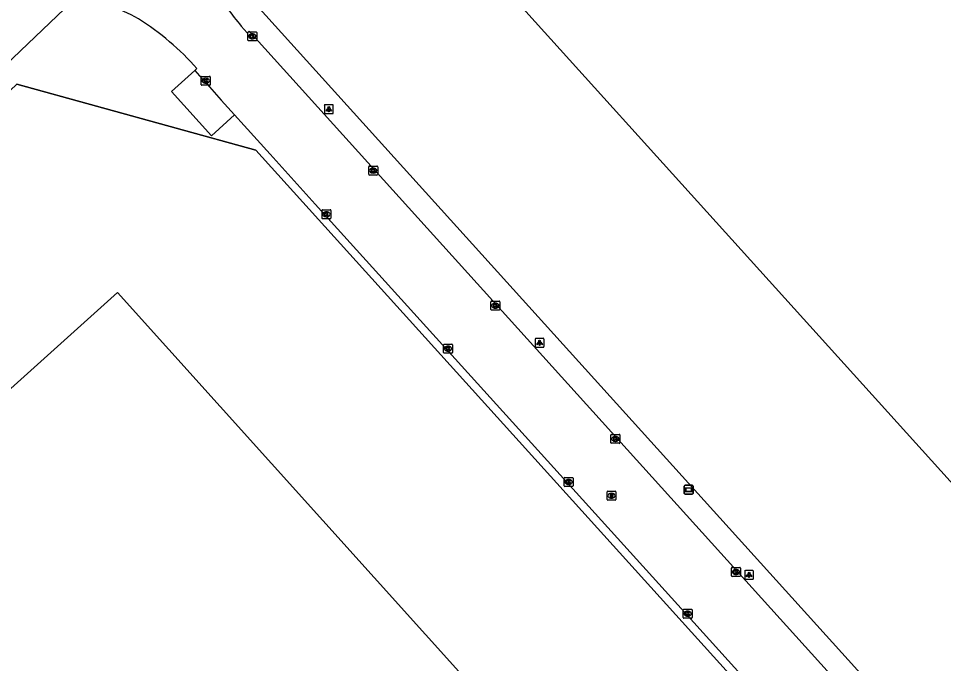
# Model space of a CAD drawing. Extents: x 156141 to 158132, y 385651 to 388399.
# Drawn here: x 156622.8 to 156726.2, y 387874.7 to 387946.8 of the extents above; entities that cross this region are included whole.
import ezdxf

# ---------------------------------------------------------------- set-up
doc = ezdxf.new("R2010")
doc.units = 0
for name, color, linetype in [('IMGEO_Fietspad_gesloten', 7, 'Continuous'), ('IMGEO_Groenvoorziening', 7, 'Continuous'), ('IMGEO_Hek', 7, 'Continuous'), ('IMGEO_Kolk', 7, 'Continuous'), ('IMGEO_Lichtpunt', 7, 'Continuous'), ('IMGEO_Pand', 7, 'Continuous'), ('IMGEO_Rijbaan_lokaal_gesloten', 7, 'Continuous'), ('IMGEO_Rijbaan_lokaal_open', 7, 'Continuous'), ('IMGEO_Rioolput', 7, 'Continuous'), ('IMGEO_Verklikker', 7, 'Continuous')]:
    doc.layers.add(name, color=color, linetype=linetype)

msp = doc.modelspace()

# ---------------------------------------------------------------- linework, layer by layer
at = {"layer": 'IMGEO_Fietspad_gesloten'}
msp.add_lwpolyline([(156628.79, 387948.73), (156628.75, 387948.69), (156617.18, 387937.68), (156570.53, 387893.25), (156498.61, 387825.16)], dxfattribs=at)
at = {"layer": 'IMGEO_Groenvoorziening'}
for points in [[(156824.99, 387754.11), (156778.89, 387805.09), (156645.17, 387952.98), (156722.7, 388026.43)], [(156498.26, 387797.3), (156496.43, 387799.76), (156494.89, 387802.35), (156493.58, 387805.06), (156492.83, 387807.99), (156492.71, 387811.02), (156493.24, 387813.99), (156494.32, 387816.81), (156496.09, 387819.26), (156498.14, 387821.48), (156500.32, 387823.54), (156622.58, 387939.49), (156649.33, 387932.1), (156782.83, 387784.44), (156820.8, 387742.43), (156821.88, 387739.62), (156865.49, 387691.34), (156868.19, 387690), (156873.6, 387683.82)]]:
    msp.add_lwpolyline(points, dxfattribs=at)
at = {"layer": 'IMGEO_Hek'}
for points in [[(156824.99, 387754.11), (156778.89, 387805.09), (156645.17, 387952.98), (156722.7, 388026.43)], [(156649.33, 387932.1), (156622.58, 387939.49)], [(156649.33, 387932.1), (156782.83, 387784.44), (156820.8, 387742.43)]]:
    msp.add_lwpolyline(points, dxfattribs=at)
at = {"layer": 'IMGEO_Kolk'}
for p, q in [((156648.42, 387944.4), (156648.42, 387945.25)), ((156648.5, 387945.33), (156649.35, 387945.33)), ((156648.91, 387945.11), (156648.93, 387945.11)), ((156648.93, 387944.55), (156648.91, 387944.55)), ((156649.42, 387945.25), (156649.42, 387944.4)), ((156649.35, 387944.33), (156648.5, 387944.33)), ((156643.3, 387940.35), (156644.15, 387940.35)), ((156643.22, 387939.42), (156643.22, 387940.28)), ((156644.15, 387939.35), (156643.3, 387939.35)), ((156643.71, 387940.13), (156643.74, 387940.13)), ((156643.73, 387939.57), (156643.71, 387939.57)), ((156644.23, 387940.28), (156644.23, 387939.42)), ((156661.94, 387929.4), (156661.94, 387930.25)), ((156662.01, 387930.33), (156662.86, 387930.33)), ((156662.42, 387930.1), (156662.45, 387930.1)), ((156662.94, 387930.25), (156662.94, 387929.4)), ((156662.86, 387929.32), (156662.01, 387929.32)), ((156662.45, 387929.55), (156662.42, 387929.55)), ((156656.72, 387924.52), (156656.72, 387925.37)), ((156656.79, 387925.44), (156657.64, 387925.44)), ((156657.2, 387925.22), (156657.23, 387925.22)), ((156657.72, 387925.37), (156657.72, 387924.52)), ((156657.64, 387924.44), (156656.79, 387924.44)), ((156657.23, 387924.66), (156657.2, 387924.66)), ((156675.6, 387914.31), (156675.6, 387915.16)), ((156675.67, 387915.23), (156676.52, 387915.23)), ((156676.08, 387915.01), (156676.11, 387915.01)), ((156676.6, 387915.16), (156676.6, 387914.31)), ((156676.52, 387914.23), (156675.67, 387914.23)), ((156676.11, 387914.45), (156676.08, 387914.45)), ((156670.39, 387910.42), (156671.24, 387910.42)), ((156670.31, 387909.49), (156670.31, 387910.34)), ((156671.24, 387909.42), (156670.39, 387909.42)), ((156670.8, 387910.2), (156670.83, 387910.2)), ((156670.82, 387909.64), (156670.8, 387909.64)), ((156671.31, 387910.34), (156671.31, 387909.49)), ((156689.02, 387899.41), (156689.02, 387900.27)), ((156689.1, 387900.34), (156689.95, 387900.34)), ((156689.51, 387900.12), (156689.53, 387900.12)), ((156690.02, 387900.27), (156690.02, 387899.41)), ((156689.95, 387899.34), (156689.1, 387899.34)), ((156689.53, 387899.56), (156689.51, 387899.56)), ((156683.78, 387894.59), (156683.78, 387895.44)), ((156683.86, 387895.52), (156684.71, 387895.52)), ((156684.27, 387895.29), (156684.29, 387895.29)), ((156684.78, 387895.44), (156684.78, 387894.59)), ((156684.71, 387894.51), (156683.86, 387894.51)), ((156684.29, 387894.74), (156684.27, 387894.74)), ((156702.49, 387884.53), (156702.49, 387885.39)), ((156702.56, 387885.46), (156703.42, 387885.46)), ((156702.98, 387885.24), (156703, 387885.24)), ((156703, 387884.68), (156702.98, 387884.68)), ((156703.49, 387885.39), (156703.49, 387884.53)), ((156703.42, 387884.46), (156702.56, 387884.46)), ((156697.09, 387879.87), (156697.09, 387880.72)), ((156697.17, 387880.8), (156698.02, 387880.8)), ((156697.58, 387880.58), (156697.61, 387880.58)), ((156698.09, 387880.72), (156698.09, 387879.87)), ((156698.02, 387879.8), (156697.17, 387879.8)), ((156697.6, 387880.02), (156697.58, 387880.02))]:
    msp.add_line(p, q, dxfattribs=at)
for points in [[(156648.42, 387944.4), (156648.42, 387945.25)], [(156648.5, 387945.33), (156649.35, 387945.33)], [(156648.74, 387945.03), (156648.87, 387945.03), (156648.87, 387944.88), (156648.99, 387945.03), (156649.16, 387945.03), (156649.01, 387944.88), (156649.17, 387944.63), (156649.01, 387944.63), (156648.93, 387944.79), (156648.87, 387944.73), (156648.87, 387944.63), (156648.74, 387944.63), (156648.74, 387945.03)], [(156649.42, 387945.25), (156649.42, 387944.4)], [(156649.35, 387944.33), (156648.5, 387944.33)], [(156643.3, 387940.35), (156644.15, 387940.35)], [(156643.22, 387939.42), (156643.22, 387940.28)], [(156644.15, 387939.35), (156643.3, 387939.35)], [(156643.54, 387940.05), (156643.67, 387940.05), (156643.67, 387939.9), (156643.8, 387940.05), (156643.96, 387940.05), (156643.82, 387939.9), (156643.97, 387939.65), (156643.82, 387939.65), (156643.73, 387939.82), (156643.67, 387939.75), (156643.67, 387939.65), (156643.54, 387939.65), (156643.54, 387940.05)], [(156644.23, 387940.28), (156644.23, 387939.42)], [(156661.94, 387929.4), (156661.94, 387930.25)], [(156662.01, 387930.33), (156662.86, 387930.33)], [(156662.26, 387930.02), (156662.38, 387930.02), (156662.38, 387929.87), (156662.51, 387930.02), (156662.67, 387930.02), (156662.53, 387929.87), (156662.68, 387929.62), (156662.53, 387929.62), (156662.44, 387929.79), (156662.38, 387929.72), (156662.38, 387929.62), (156662.26, 387929.62), (156662.26, 387930.02)], [(156662.94, 387930.25), (156662.94, 387929.4)], [(156662.86, 387929.32), (156662.01, 387929.32)], [(156656.72, 387924.52), (156656.72, 387925.37)], [(156656.79, 387925.44), (156657.64, 387925.44)], [(156657.04, 387925.14), (156657.16, 387925.14), (156657.16, 387924.99), (156657.29, 387925.14), (156657.45, 387925.14), (156657.31, 387924.99), (156657.46, 387924.74), (156657.31, 387924.74), (156657.22, 387924.91), (156657.16, 387924.84), (156657.16, 387924.74), (156657.04, 387924.74), (156657.04, 387925.14)], [(156657.72, 387925.37), (156657.72, 387924.52)], [(156657.64, 387924.44), (156656.79, 387924.44)], [(156675.6, 387914.31), (156675.6, 387915.16)], [(156675.67, 387915.23), (156676.52, 387915.23)], [(156675.92, 387914.93), (156676.04, 387914.93), (156676.04, 387914.78), (156676.17, 387914.93), (156676.33, 387914.93), (156676.19, 387914.78), (156676.34, 387914.53), (156676.19, 387914.53), (156676.1, 387914.7), (156676.04, 387914.63), (156676.04, 387914.53), (156675.92, 387914.53), (156675.92, 387914.93)], [(156676.6, 387915.16), (156676.6, 387914.31)], [(156676.52, 387914.23), (156675.67, 387914.23)], [(156670.39, 387910.42), (156671.24, 387910.42)], [(156670.31, 387909.49), (156670.31, 387910.34)], [(156671.24, 387909.42), (156670.39, 387909.42)], [(156670.63, 387910.12), (156670.76, 387910.12), (156670.76, 387909.97), (156670.89, 387910.12), (156671.05, 387910.12), (156670.9, 387909.97), (156671.06, 387909.72), (156670.9, 387909.72), (156670.82, 387909.88), (156670.76, 387909.82), (156670.76, 387909.72), (156670.63, 387909.72), (156670.63, 387910.12)], [(156671.31, 387910.34), (156671.31, 387909.49)], [(156689.02, 387899.41), (156689.02, 387900.27)], [(156689.1, 387900.34), (156689.95, 387900.34)], [(156689.34, 387900.04), (156689.47, 387900.04), (156689.47, 387899.89), (156689.59, 387900.04), (156689.76, 387900.04), (156689.61, 387899.89), (156689.77, 387899.64), (156689.61, 387899.64), (156689.53, 387899.8), (156689.47, 387899.74), (156689.47, 387899.64), (156689.34, 387899.64), (156689.34, 387900.04)], [(156690.02, 387900.27), (156690.02, 387899.41)], [(156689.95, 387899.34), (156689.1, 387899.34)], [(156683.78, 387894.59), (156683.78, 387895.44)], [(156683.86, 387895.52), (156684.71, 387895.52)], [(156684.1, 387895.21), (156684.23, 387895.21), (156684.23, 387895.06), (156684.35, 387895.21), (156684.52, 387895.21), (156684.37, 387895.06), (156684.53, 387894.81), (156684.37, 387894.81), (156684.29, 387894.98), (156684.23, 387894.91), (156684.23, 387894.81), (156684.1, 387894.81), (156684.1, 387895.21)], [(156684.78, 387895.44), (156684.78, 387894.59)], [(156684.71, 387894.51), (156683.86, 387894.51)], [(156702.49, 387884.53), (156702.49, 387885.39)], [(156702.56, 387885.46), (156703.42, 387885.46)], [(156702.81, 387885.16), (156702.93, 387885.16), (156702.93, 387885.01), (156703.06, 387885.16), (156703.23, 387885.16), (156703.08, 387885.01), (156703.23, 387884.76), (156703.08, 387884.76), (156703, 387884.93), (156702.93, 387884.86), (156702.93, 387884.76), (156702.81, 387884.76), (156702.81, 387885.16)], [(156703.49, 387885.39), (156703.49, 387884.53)], [(156703.42, 387884.46), (156702.56, 387884.46)], [(156697.09, 387879.87), (156697.09, 387880.72)], [(156697.17, 387880.8), (156698.02, 387880.8)], [(156697.41, 387880.5), (156697.54, 387880.5), (156697.54, 387880.34), (156697.67, 387880.5), (156697.83, 387880.5), (156697.68, 387880.35), (156697.84, 387880.1), (156697.68, 387880.1), (156697.6, 387880.26), (156697.54, 387880.19), (156697.54, 387880.1), (156697.41, 387880.1), (156697.41, 387880.5)], [(156698.09, 387880.72), (156698.09, 387879.87)], [(156698.02, 387879.8), (156697.17, 387879.8)]]:
    msp.add_lwpolyline(points, dxfattribs=at)
for centre, start, end in [((156648.5, 387945.25), 91.552, 178.448), ((156648.5, 387945.25), 91.552, 178.448), ((156649.35, 387945.25), 1.552, 88.448), ((156649.35, 387945.25), 1.552, 88.448), ((156648.5, 387944.4), 181.552, 268.448), ((156648.5, 387944.4), 181.552, 268.448), ((156649.35, 387944.4), 271.552, 358.448), ((156649.35, 387944.4), 271.552, 358.448), ((156643.3, 387940.28), 91.552, 178.448), ((156643.3, 387940.28), 91.552, 178.448), ((156644.15, 387940.28), 1.552, 88.448), ((156644.15, 387940.28), 1.552, 88.448), ((156643.3, 387939.43), 181.552, 268.448), ((156643.3, 387939.43), 181.552, 268.448), ((156644.15, 387939.43), 271.552, 358.448), ((156644.15, 387939.43), 271.552, 358.448), ((156662.01, 387930.25), 91.552, 178.448), ((156662.01, 387930.25), 91.552, 178.448), ((156662.86, 387930.25), 1.552, 88.448), ((156662.86, 387930.25), 1.552, 88.448), ((156662.01, 387929.4), 181.552, 268.448), ((156662.01, 387929.4), 181.552, 268.448), ((156662.86, 387929.4), 271.552, 358.448), ((156662.86, 387929.4), 271.552, 358.448), ((156656.79, 387925.37), 91.552, 178.448), ((156656.79, 387925.37), 91.552, 178.448), ((156657.64, 387925.37), 1.552, 88.448), ((156657.64, 387925.37), 1.552, 88.448), ((156656.79, 387924.52), 181.552, 268.448), ((156656.79, 387924.52), 181.552, 268.448), ((156657.64, 387924.52), 271.552, 358.448), ((156657.64, 387924.52), 271.552, 358.448), ((156675.67, 387915.16), 91.552, 178.448), ((156675.67, 387915.16), 91.552, 178.448), ((156676.52, 387915.16), 1.552, 88.448), ((156676.52, 387915.16), 1.552, 88.448), ((156675.67, 387914.31), 181.552, 268.448), ((156675.67, 387914.31), 181.552, 268.448), ((156676.52, 387914.31), 271.552, 358.448), ((156676.52, 387914.31), 271.552, 358.448), ((156670.39, 387910.34), 91.552, 178.448), ((156670.39, 387910.34), 91.552, 178.448), ((156671.24, 387910.34), 1.552, 88.448), ((156671.24, 387910.34), 1.552, 88.448), ((156670.39, 387909.49), 181.552, 268.448), ((156670.39, 387909.49), 181.552, 268.448), ((156671.24, 387909.49), 271.552, 358.448), ((156671.24, 387909.49), 271.552, 358.448), ((156689.1, 387900.26), 91.552, 178.448), ((156689.1, 387900.26), 91.552, 178.448), ((156689.95, 387900.26), 1.552, 88.448), ((156689.95, 387900.26), 1.552, 88.448), ((156689.1, 387899.41), 181.552, 268.448), ((156689.1, 387899.41), 181.552, 268.448), ((156689.95, 387899.41), 271.552, 358.448), ((156689.95, 387899.41), 271.552, 358.448), ((156683.86, 387895.44), 91.552, 178.448), ((156683.86, 387895.44), 91.552, 178.448), ((156684.71, 387895.44), 1.552, 88.448), ((156684.71, 387895.44), 1.552, 88.448), ((156683.86, 387894.59), 181.552, 268.448), ((156683.86, 387894.59), 181.552, 268.448), ((156684.71, 387894.59), 271.552, 358.448), ((156684.71, 387894.59), 271.552, 358.448), ((156702.57, 387885.39), 91.552, 178.448), ((156702.57, 387885.39), 91.552, 178.448), ((156702.57, 387884.54), 181.552, 268.448), ((156702.57, 387884.54), 181.552, 268.448), ((156703.41, 387885.39), 1.552, 88.448), ((156703.41, 387885.39), 1.552, 88.448), ((156703.41, 387884.54), 271.552, 358.448), ((156703.41, 387884.54), 271.552, 358.448), ((156697.17, 387880.72), 91.552, 178.448), ((156697.17, 387880.72), 91.552, 178.448), ((156698.02, 387880.72), 1.552, 88.448), ((156698.02, 387880.72), 1.552, 88.448), ((156697.17, 387879.87), 181.552, 268.448), ((156697.17, 387879.87), 181.552, 268.448), ((156698.02, 387879.87), 271.552, 358.448), ((156698.02, 387879.87), 271.552, 358.448)]:
    msp.add_arc(centre, 0.0765, start, end, dxfattribs=at)
for centre, major_axis, ratio, start_param, end_param in [((156648.91, 387944.83), (-0.387, 0.002), 0.722429, 4.712389, 7.853982), ((156648.93, 387944.83), (-0.39, 0.002), 0.717154, 1.570796, 4.712389), ((156643.71, 387939.85), (-0.387, 0.002), 0.722429, 4.712389, 7.853982), ((156643.74, 387939.85), (-0.39, 0.002), 0.717154, 1.570796, 4.712389), ((156662.42, 387929.82), (-0.387, 0.002), 0.722429, 4.712389, 7.853982), ((156662.45, 387929.82), (-0.39, 0.002), 0.717154, 1.570796, 4.712389), ((156657.2, 387924.94), (-0.387, 0.002), 0.722429, 4.712389, 7.853982), ((156657.23, 387924.94), (-0.39, 0.002), 0.717154, 1.570796, 4.712389), ((156676.08, 387914.73), (-0.387, 0.002), 0.722429, 4.712389, 7.853982), ((156676.11, 387914.73), (-0.39, 0.002), 0.717154, 1.570796, 4.712389), ((156670.8, 387909.92), (-0.387, 0.002), 0.722429, 4.712389, 7.853982), ((156670.82, 387909.92), (-0.39, 0.002), 0.717154, 1.570796, 4.712389), ((156689.51, 387899.84), (-0.387, 0.002), 0.722429, 4.712389, 7.853982), ((156689.53, 387899.84), (-0.39, 0.002), 0.717154, 1.570796, 4.712389), ((156684.27, 387895.01), (-0.387, 0.002), 0.722429, 4.712389, 7.853982), ((156684.29, 387895.01), (-0.39, 0.002), 0.717154, 1.570796, 4.712389), ((156702.98, 387884.96), (-0.387, 0.002), 0.722429, 4.712389, 7.853982), ((156703, 387884.96), (-0.39, 0.002), 0.717154, 1.570796, 4.712389), ((156697.58, 387880.3), (-0.387, 0.002), 0.722429, 4.712389, 7.853982), ((156697.6, 387880.3), (-0.39, 0.002), 0.717154, 1.570796, 4.712389)]:
    msp.add_ellipse(centre, major_axis=major_axis, ratio=ratio, start_param=start_param, end_param=end_param, dxfattribs=at)
at = {"layer": 'IMGEO_Lichtpunt'}
for p, q in [((156656.98, 387937.09), (156656.98, 387936.28)), ((156656.98, 387937.09), (156656.98, 387936.28)), ((156657.88, 387937.18), (156657.07, 387937.18)), ((156657.88, 387937.18), (156657.07, 387937.18)), ((156657.98, 387936.28), (156657.98, 387937.09)), ((156657.98, 387936.28), (156657.98, 387937.09)), ((156657.07, 387936.18), (156657.88, 387936.18)), ((156657.07, 387936.18), (156657.88, 387936.18)), ((156680.54, 387910.98), (156680.54, 387910.17)), ((156680.54, 387910.98), (156680.54, 387910.17)), ((156681.44, 387911.07), (156680.64, 387911.07)), ((156681.44, 387911.07), (156680.64, 387911.07)), ((156681.54, 387910.17), (156681.54, 387910.98)), ((156681.54, 387910.17), (156681.54, 387910.98)), ((156680.64, 387910.07), (156681.44, 387910.07)), ((156680.64, 387910.07), (156681.44, 387910.07)), ((156703.97, 387885.04), (156703.97, 387884.23)), ((156703.97, 387885.04), (156703.97, 387884.23)), ((156704.87, 387885.14), (156704.06, 387885.14)), ((156704.87, 387885.14), (156704.06, 387885.14)), ((156704.96, 387884.23), (156704.96, 387885.04)), ((156704.96, 387884.23), (156704.96, 387885.04)), ((156704.06, 387884.14), (156704.87, 387884.14)), ((156704.06, 387884.14), (156704.87, 387884.14))]:
    msp.add_line(p, q, dxfattribs=at)
for points in [[(156657.35, 387936.75), (156657.39, 387936.72), (156657.2, 387936.46), (156657.17, 387936.49), (156657.35, 387936.75)], [(156657.45, 387936.7), (156657.5, 387936.7), (156657.5, 387936.38), (156657.45, 387936.38), (156657.45, 387936.7)], [(156657.56, 387936.72), (156657.6, 387936.75), (156657.79, 387936.49), (156657.75, 387936.46), (156657.56, 387936.72)], [(156680.92, 387910.64), (156680.95, 387910.61), (156680.77, 387910.35), (156680.73, 387910.38), (156680.92, 387910.64)], [(156681.02, 387910.59), (156681.07, 387910.59), (156681.07, 387910.27), (156681.02, 387910.27), (156681.02, 387910.59)], [(156681.13, 387910.61), (156681.17, 387910.64), (156681.35, 387910.38), (156681.31, 387910.35), (156681.13, 387910.61)], [(156704.34, 387884.7), (156704.38, 387884.68), (156704.19, 387884.41), (156704.15, 387884.44), (156704.34, 387884.7)], [(156704.44, 387884.66), (156704.49, 387884.66), (156704.49, 387884.33), (156704.44, 387884.33), (156704.44, 387884.66)], [(156704.55, 387884.68), (156704.59, 387884.7), (156704.78, 387884.44), (156704.74, 387884.41), (156704.55, 387884.68)]]:
    msp.add_lwpolyline(points, dxfattribs=at)
for centre in [(156657.48, 387936.88), (156681.04, 387910.77), (156704.47, 387884.84)]:
    msp.add_circle(centre, 0.0994, dxfattribs=at)
for centre, start, end in [((156657.07, 387937.09), 90, 180), ((156657.07, 387937.09), 90, 180), ((156657.07, 387936.28), 180, 270), ((156657.07, 387936.28), 180, 270), ((156657.88, 387937.09), 0, 90), ((156657.88, 387937.09), 0, 90), ((156657.88, 387936.28), 270, 0), ((156657.88, 387936.28), 270, 360), ((156680.64, 387910.98), 90, 180), ((156680.64, 387910.98), 90, 180), ((156681.44, 387910.98), 0, 90), ((156681.44, 387910.98), 0, 90), ((156680.64, 387910.17), 180, 270), ((156680.64, 387910.17), 180, 270), ((156681.44, 387910.17), 270, 0), ((156681.44, 387910.17), 270, 360), ((156704.06, 387885.04), 90, 180), ((156704.06, 387885.04), 90, 180), ((156704.87, 387885.04), 0, 90), ((156704.87, 387885.04), 0, 90), ((156704.06, 387884.23), 180, 270), ((156704.06, 387884.23), 180, 270), ((156704.87, 387884.23), 270, 0), ((156704.87, 387884.23), 270, 360)]:
    msp.add_arc(centre, 0.0946, start, end, dxfattribs=at)
at = {"layer": 'IMGEO_Pand'}
for points in [[(156881.67, 387814.03), (156836.85, 387773.51), (156675.66, 387951.87), (156720.5, 387992.39), (156881.67, 387814.03)], [(156766.18, 387769.32), (156633.84, 387916.21), (156537.02, 387829.14), (156538.95, 387826.99), (156669.51, 387682.08), (156835.12, 387497.93), (156819.11, 387483.53), (156834.49, 387466.37), (156947.36, 387567.96), (156929.98, 387587.3), (156897.38, 387623.53), (156766.18, 387769.32)]]:
    msp.add_lwpolyline(points, dxfattribs=at)
at = {"layer": 'IMGEO_Rijbaan_lokaal_gesloten'}
for points in [[(156647.68, 387945.96), (156648.35, 387945.21), (156648.58, 387945.4), (156739.74, 387844.55), (156808.65, 387768.3), (156821.38, 387754.27), (156825.78, 387749.39)], [(156642.74, 387941.22), (156642.48, 387940.99)], [(156642.48, 387940.99), (156643.28, 387940.1), (156643.87, 387939.46), (156645.46, 387937.69), (156646.93, 387936.05)], [(156646.93, 387936.05), (156648.02, 387934.84), (156650.91, 387931.65), (156655.97, 387926.06), (156698.29, 387879.31), (156783.5, 387785.04), (156803.34, 387763.09), (156821.43, 387743.06), (156822.11, 387741.2), (156834.27, 387727.75), (156866.96, 387691.61), (156868.77, 387690.71), (156870.79, 387688.47), (156872.8, 387686.26), (156873.71, 387685.26)]]:
    msp.add_lwpolyline(points, dxfattribs=at)
for centre, radius, start, end in [((156716.4, 388002.23), 88.81, 216.0765, 219.3128), ((156628.04, 387932.67), 16.3, 59.9457, 85.6665), ((156619.71, 387920.79), 30.78, 41.5699, 57.6039)]:
    msp.add_arc(centre, radius, start, end, dxfattribs=at)
at = {"layer": 'IMGEO_Rijbaan_lokaal_open'}
msp.add_lwpolyline([(156646.93, 387936.05), (156644.35, 387933.72), (156639.89, 387938.66), (156642.48, 387940.99)], dxfattribs=at)
at = {"layer": 'IMGEO_Rioolput'}
for p, q in [((156688.58, 387893.06), (156688.58, 387893.91)), ((156688.65, 387893.98), (156689.51, 387893.98)), ((156689.58, 387893.91), (156689.58, 387893.06)), ((156689.51, 387892.98), (156688.65, 387892.98)), ((156689.09, 387893.2), (156689.06, 387893.2)), ((156689.07, 387893.76), (156689.09, 387893.76))]:
    msp.add_line(p, q, dxfattribs=at)
for points in [[(156688.58, 387893.06), (156688.58, 387893.91)], [(156688.65, 387893.98), (156689.51, 387893.98)], [(156689.58, 387893.91), (156689.58, 387893.06)], [(156689.51, 387892.98), (156688.65, 387892.98)], [(156689.17, 387893.68), (156688.92, 387893.68), (156688.92, 387893.28)], [(156688.92, 387893.28), (156689.04, 387893.28), (156689.04, 387893.45), (156689.05, 387893.45)], [(156689.09, 387893.6), (156689.04, 387893.6), (156689.04, 387893.52)], [(156689.04, 387893.52), (156689.09, 387893.52)], [(156689.1, 387893.42), (156689.17, 387893.28), (156689.31, 387893.28), (156689.24, 387893.41)]]:
    msp.add_lwpolyline(points, dxfattribs=at)
for centre, radius, start, end in [((156688.66, 387893.91), 0.0765, 91.552, 178.448), ((156688.66, 387893.91), 0.0765, 91.552, 178.448), ((156689.5, 387893.91), 0.0765, 1.552, 88.448), ((156689.5, 387893.91), 0.0765, 1.552, 88.448), ((156688.66, 387893.06), 0.0765, 181.552, 268.448), ((156688.66, 387893.06), 0.0765, 181.552, 268.448), ((156689.05, 387893.39), 0.0533, 26.0293, 88.6989), ((156689.1, 387893.51), 0.0964, 77.0061, 93.1865), ((156689.08, 387893.71), 0.19, 274.7715, 282.9687), ((156689.11, 387893.56), 0.0378, 276.6634, 79.6772), ((156689.17, 387893.57), 0.109, 350.3612, 89.416), ((156689.17, 387893.57), 0.112, 277.5842, 350.9817), ((156689.15, 387893.36), 0.108, 29.5134, 73.7905), ((156689.5, 387893.06), 0.0765, 271.552, 358.448), ((156689.5, 387893.06), 0.0765, 271.552, 358.448)]:
    msp.add_arc(centre, radius, start, end, dxfattribs=at)
for centre, major_axis, ratio, start_param, end_param in [((156689.07, 387893.48), (-0.387, 0.002), 0.722429, 4.712389, 7.853982), ((156689.09, 387893.48), (-0.39, 0.002), 0.717154, 1.570796, 4.712389)]:
    msp.add_ellipse(centre, major_axis=major_axis, ratio=ratio, start_param=start_param, end_param=end_param, dxfattribs=at)
at = {"layer": 'IMGEO_Verklikker'}
for p, q in [((156697.21, 387893.75), (156697.21, 387894.55)), ((156697.21, 387894.55), (156697.21, 387893.75)), ((156697.31, 387894.65), (156698.1, 387894.65)), ((156698.1, 387894.65), (156697.31, 387894.65)), ((156698.2, 387894.55), (156698.2, 387893.75)), ((156698.2, 387893.75), (156698.2, 387894.55)), ((156698.1, 387893.65), (156697.31, 387893.65)), ((156697.31, 387893.65), (156698.1, 387893.65))]:
    msp.add_line(p, q, dxfattribs=at)
for points in [[(156697.31, 387894.38), (156698.1, 387894.38), (156698.1, 387893.91), (156697.31, 387893.91), (156697.31, 387894.38)], [(156697.38, 387894.31), (156697.38, 387893.98), (156698.04, 387893.98), (156698.04, 387894.31), (156697.38, 387894.31)]]:
    msp.add_lwpolyline(points, dxfattribs=at)
for centre, start, end in [((156697.31, 387894.55), 90, 180), ((156697.31, 387894.55), 90, 180), ((156698.1, 387894.55), 0, 90), ((156698.1, 387894.55), 360, 90), ((156697.31, 387893.75), 180, 270), ((156697.31, 387893.75), 180, 270), ((156698.1, 387893.75), 270, 0), ((156698.1, 387893.75), 270, 0)]:
    msp.add_arc(centre, 0.1, start, end, dxfattribs=at)

doc.saveas('drawing.dxf')
